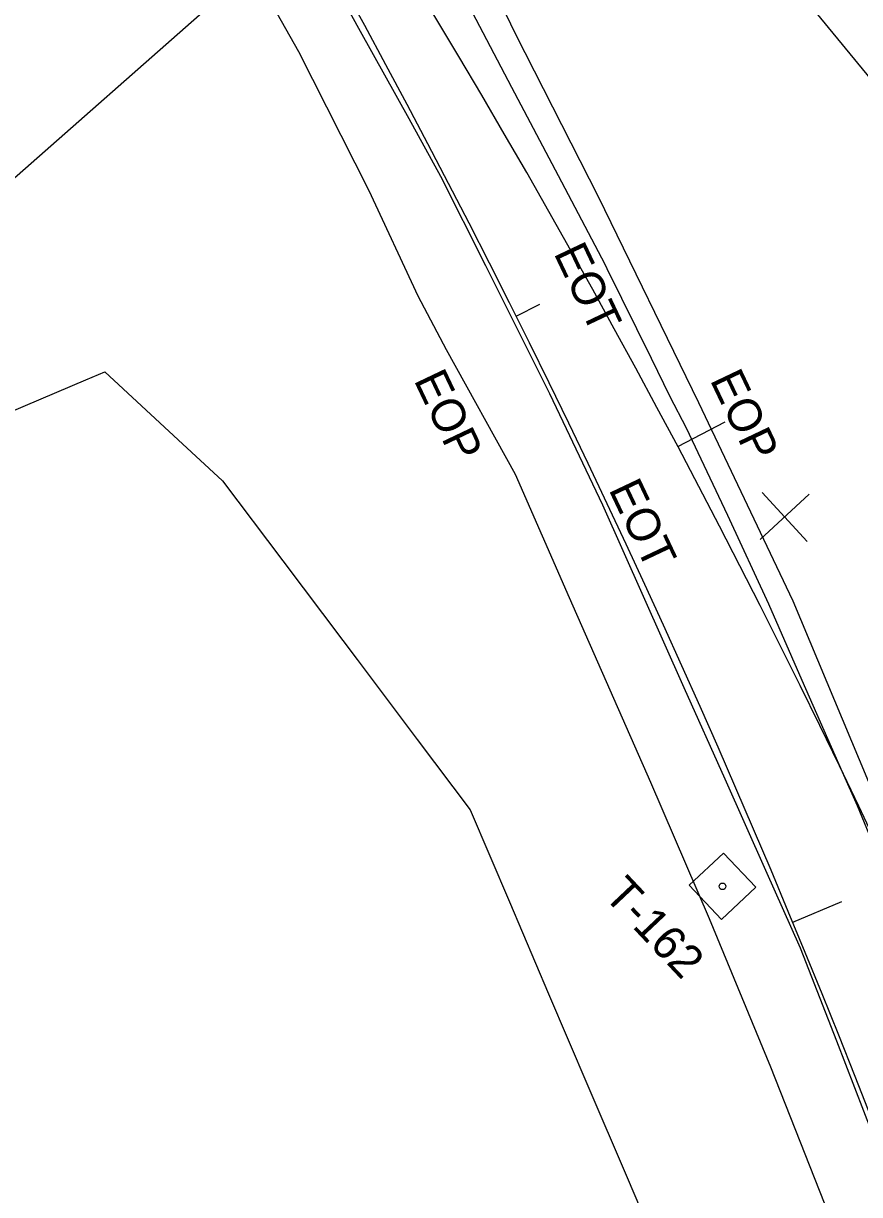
# Model space of a CAD drawing. Extents: x 2132221 to 2141942, y 535736 to 547298.
# Drawn here: x 2136923.6 to 2137049.2, y 541652.2 to 541827.9 of the extents above; entities that cross this region are included whole.
import ezdxf

# ---------------------------------------------------------------- set-up
doc = ezdxf.new("R2010")
doc.units = 0
for name, color, linetype in [('RD_EX_Misc', 7, 'Continuous'), ('RD_EX_Misc_txCode', 7, 'Continuous'), ('RD_EX_Road', 7, 'Continuous'), ('RD_EX_Road_txCode', 7, 'Continuous'), ('RD_EX_UT', 7, 'Continuous'), ('RD_EX_VEG', 7, 'Continuous'), ('RD_HC_Cl', 7, 'Continuous'), ('RD_HC_Data_Tic', 7, 'Continuous'), ('RD_HC_Survey', 7, 'Continuous'), ('RD_HC_Survey_txCode', 7, 'Continuous')]:
    doc.layers.add(name, color=color, linetype=linetype)

msp = doc.modelspace()

# ---------------------------------------------------------------- linework, layer by layer
at = {"layer": 'RD_EX_Misc'}
for p, q in [((2137034.23, 541750.51), (2137041.57, 541757.29)), ((2137034.51, 541757.58), (2137041.29, 541750.23))]:
    msp.add_line(p, q, dxfattribs=at)
for points in [[(2136966.95, 541839.92), (2136974.21, 541826.8), (2136981.47, 541813.67), (2136986.26, 541805.01), (2136992.99, 541791.61), (2136999.72, 541778.2), (2137002.63, 541772.4), (2137009.07, 541758.85), (2137010.56, 541755.71), (2137016.68, 541742.01), (2137022.79, 541728.31), (2137028.91, 541714.62), (2137035.02, 541700.92), (2137040.23, 541689.26), (2137045.67, 541675.27), (2137051.1, 541661.29)], [(2136989.94, 541831.66), (2136996.92, 541818.39), (2137003.91, 541805.11), (2137010.9, 541791.84), (2137011.24, 541791.18), (2137017.86, 541777.72), (2137020.69, 541771.99), (2137023.14, 541767.28), (2137029.31, 541754.17), (2137035.5, 541740.84), (2137040.49, 541729.38), (2137046.55, 541715.66), (2137048.78, 541710.61), (2137054.51, 541696.75)]]:
    msp.add_lwpolyline(points, dxfattribs=at)
at = {"layer": 'RD_EX_Road'}
for points in [[(2136731.92, 542164.44), (2136749.24, 542141.25), (2136761.39, 542124.37), (2136772.98, 542107.94), (2136817.68, 542046.25), (2136836.63, 542020.92), (2136848.69, 542004.14), (2136863.99, 541983.47), (2136874.17, 541969.26), (2136883.64, 541955.45), (2136892.86, 541941.87), (2136899.54, 541931.26), (2136907.49, 541919.04), (2136928.56, 541886.45), (2136941.62, 541864.12), (2136952.38, 541845.99), (2136964.91, 541823.72), (2136975.48, 541802.86), (2136982.82, 541787.06), (2136987.09, 541779.04), (2136997.47, 541760.32), (2137005.58, 541741.81), (2137017.75, 541714.1), (2137026.6, 541693.64)], [(2137051.72, 541711.33), (2137039.17, 541741.24), (2137025.01, 541771.03), (2137009.95, 541801.94), (2136997.58, 541826.18), (2136987.79, 541846.46)], [(2137030.8, 541844.01), (2137053.94, 541815.77)], [(2137026.6, 541693.64), (2137035.81, 541671.39), (2137046.1, 541645.29), (2137056.39, 541617.43), (2137063.26, 541598.52), (2137070.48, 541577.29), (2137078.29, 541552.17), (2137086.91, 541521.66), (2137093.46, 541497.68), (2137100.65, 541468.48), (2137106.62, 541441.3), (2137111.28, 541418.69), (2137116.26, 541390.82), (2137119.99, 541367.72), (2137123.2, 541346.58), (2137125.73, 541329.98), (2137128.98, 541305.14), (2137131.05, 541279.98), (2137135.49, 541218.79)]]:
    msp.add_lwpolyline(points, dxfattribs=at)
at = {"layer": 'RD_EX_UT'}
msp.add_line((2136830.18, 541723.72), (2137275.07, 542115.4), dxfattribs=at)
at = {"layer": 'RD_EX_VEG'}
msp.add_lwpolyline([(2136919.21, 541768.61), (2136933.02, 541774.46), (2136935.83, 541775.65), (2136946.86, 541765.48), (2136953.54, 541759.32), (2136962.56, 541747.33), (2136971.58, 541735.35), (2136973.73, 541732.49), (2136982.75, 541720.5), (2136990.7, 541709.95), (2136996.59, 541696.15), (2137002.48, 541682.36), (2137008.37, 541668.56), (2137014.26, 541654.77), (2137019.41, 541642.7), (2137023.25, 541628.2), (2137027.09, 541613.7), (2137027.69, 541611.44), (2137034.43, 541598.04), (2137041.17, 541584.64), (2137046.92, 541573.23), (2137053.66, 541559.83)], dxfattribs=at)
at = {"layer": 'RD_HC_Cl'}
for centre, radius, start, end in [((2135716.74, 541144.04), 1431.84, 1.67918, 36.06251), ((2135784.3, 541107.9), 1400.95, 1.32972, 36.48455)]:
    msp.add_arc(centre, radius, start, end, dxfattribs=at)
at = {"layer": 'RD_HC_Data_Tic'}
for p, q in [((2136997.58, 541784.04), (2137001.16, 541785.83)), ((2136997.58, 541784.04), (2137001.16, 541785.83)), ((2137021.89, 541764.44), (2137028.96, 541768.19)), ((2137039.12, 541693.1), (2137046.5, 541696.17)), ((2137039.12, 541693.1), (2137046.5, 541696.17))]:
    msp.add_line(p, q, dxfattribs=at)
at = {"layer": 'RD_HC_Survey'}
msp.add_lwpolyline([(2137033.58, 541698.32), (2137028.73, 541703.47), (2137023.58, 541698.62), (2137028.43, 541693.47)], close=True, dxfattribs=at)
msp.add_circle((2137028.58, 541698.47), 0.5, dxfattribs=at)

# ---------------------------------------------------------------- texts
at = {"layer": 'RD_EX_Misc_txCode'}
for p in [(2137003.18, 541793.5), (2137011.43, 541758.05)]:
    msp.add_text('EOT', height=5, rotation=295.3472, dxfattribs=at).set_placement(p)
at = {"layer": 'RD_EX_Road_txCode'}
for p in [(2136982.18, 541774.45), (2137026.64, 541774.47)]:
    msp.add_text('EOP', height=5, rotation=295.4419, dxfattribs=at).set_placement(p)
at = {"layer": 'RD_HC_Survey_txCode'}
msp.add_text('T-162', height=5, rotation=313.3396, dxfattribs=at).set_placement((2137010.58, 541697))

doc.saveas('drawing.dxf')
